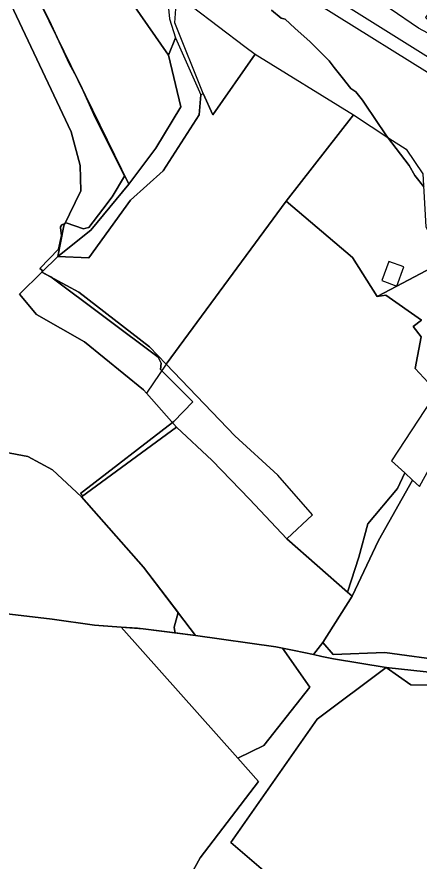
# Model space of a CAD drawing. Extents: x -477304 to -465429, y -1159113 to -1149210.
# Drawn here: x -474838 to -474661.4, y -1155110.9 to -1154739.9 of the extents above; entities that cross this region are included whole.
import ezdxf

# ---------------------------------------------------------------- set-up
doc = ezdxf.new("R2010")
doc.units = 0
for name, color, linetype in [('BPEJ_s', 7, 'Continuous'), ('orna_s', 7, 'Continuous'), ('PUPFL_s', 7, 'Continuous'), ('trav_porost_s', 7, 'Continuous'), ('voda_s', 7, 'Continuous')]:
    doc.layers.add(name, color=color, linetype=linetype)

msp = doc.modelspace()

# ---------------------------------------------------------------- linework, layer by layer
at = {"layer": 'BPEJ_s'}
for points in [[(-474833.26, -1154722.24), (-474822.99, -1154743.29), (-474814.85, -1154760.75), (-474811.75, -1154766.33), (-474809.27, -1154771.4), (-474804.22, -1154782.86), (-474790.73, -1154809.96), (-474796.14, -1154819.01), (-474800.25, -1154824.41), (-474806.34, -1154832.41), (-474807.7, -1154832.78), (-474808.68, -1154833.04), (-474816.34, -1154830.49), (-474816.9, -1154830.74), (-474818.25, -1154831.34), (-474818.89, -1154832.19), (-474818.83, -1154832.7), (-474818.46, -1154836.02), (-474819.74, -1154841.97), (-474827.97, -1154850.53), (-474826.55, -1154851.59), (-474827.01, -1154852.05), (-474823.07, -1154854.19), (-474775.94, -1154889.39), (-474774.66, -1154892.16), (-474774.87, -1154894.92), (-474774.39, -1154895.4), (-474760.65, -1154909.02), (-474769.02, -1154917.71), (-474769.65, -1154918.2), (-474808.68, -1154948.29), (-474809.98, -1154949.29), (-474808.96, -1154950.43), (-474809.54, -1154950.86), (-474782.41, -1154981.65), (-474767.21, -1155001.59), (-474768.89, -1155008.08), (-474768.7, -1155009.14), (-474768.45, -1155010.54)], [(-474675.76, -1155025.74), (-474698.91, -1155022.06), (-474704.07, -1155020.93), (-474707.73, -1155020.12), (-474716.21, -1155018.31), (-474721.33, -1155017.34), (-474724.26, -1155016.78), (-474759.51, -1155011.68), (-474768.45, -1155010.54), (-474768.7, -1155009.14), (-474768.89, -1155008.08), (-474767.21, -1155001.59), (-474782.41, -1154981.65), (-474809.54, -1154950.86), (-474808.96, -1154950.43), (-474809.98, -1154949.29), (-474808.68, -1154948.29), (-474769.65, -1154918.2), (-474769.02, -1154917.71), (-474760.65, -1154909.02), (-474774.39, -1154895.4), (-474774.87, -1154894.92), (-474774.66, -1154892.16), (-474775.94, -1154889.39), (-474823.07, -1154854.19), (-474827.01, -1154852.05), (-474826.55, -1154851.59), (-474827.97, -1154850.53), (-474819.74, -1154841.97), (-474818.46, -1154836.02), (-474818.83, -1154832.7), (-474818.89, -1154832.19), (-474818.25, -1154831.34), (-474816.9, -1154830.74), (-474816.34, -1154830.49), (-474808.68, -1154833.04), (-474807.7, -1154832.78), (-474806.34, -1154832.41), (-474800.25, -1154824.41), (-474796.14, -1154819.01), (-474790.73, -1154809.96), (-474804.22, -1154782.86), (-474809.27, -1154771.4), (-474811.75, -1154766.33), (-474814.85, -1154760.75), (-474822.99, -1154743.29), (-474833.26, -1154722.24)], [(-474659.35, -1154814.68), (-474663.24, -1154809.65), (-474665.79, -1154805.19), (-474675.28, -1154792.74), (-474676, -1154791.79), (-474685, -1154778.29), (-474686.2, -1154776.48), (-474689.18, -1154772.87), (-474691.31, -1154771.38), (-474695.14, -1154766.53), (-474698.61, -1154762.12), (-474700.87, -1154759.26), (-474709.17, -1154750.96), (-474715.92, -1154744.86), (-474720.23, -1154740.97), (-474721.93, -1154740.55), (-474726.18, -1154736.93)], [(-474726.18, -1154736.93), (-474721.93, -1154740.55), (-474720.23, -1154740.97), (-474715.92, -1154744.86), (-474709.17, -1154750.96), (-474700.87, -1154759.26), (-474698.61, -1154762.12), (-474695.14, -1154766.53), (-474691.31, -1154771.38), (-474689.18, -1154772.87), (-474686.2, -1154776.48), (-474685, -1154778.29), (-474676, -1154791.79), (-474675.28, -1154792.74), (-474665.79, -1154805.19), (-474663.24, -1154809.65), (-474659.35, -1154814.68)], [(-474768.45, -1155010.54), (-474782.47, -1155008.76), (-474784.95, -1155008.58), (-474792.17, -1155008.05), (-474800.07, -1155007.47), (-474803.84, -1155007.2), (-474822.43, -1155004.56), (-474861.16, -1155000.01)], [(-474861.16, -1155000.01), (-474822.43, -1155004.56), (-474803.84, -1155007.2), (-474800.07, -1155007.47), (-474792.17, -1155008.05), (-474784.95, -1155008.58), (-474782.47, -1155008.76), (-474768.45, -1155010.54)], [(-474768.45, -1155010.54), (-474759.51, -1155011.68), (-474724.26, -1155016.78), (-474721.33, -1155017.34), (-474716.21, -1155018.31), (-474707.73, -1155020.12), (-474704.07, -1155020.93), (-474698.91, -1155022.06), (-474675.76, -1155025.74), (-474642.09, -1155029.51), (-474604.69, -1155034.37), (-474576.08, -1155038.13), (-474562.53, -1155040.69), (-474557.13, -1155048.02), (-474548.63, -1155057.16), (-474548.23, -1155058.27), (-474547.56, -1155060.14), (-474547.99, -1155069.28), (-474546.71, -1155074.6), (-474543.1, -1155082.68), (-474536.08, -1155092.67), (-474497.38, -1155122.44)], [(-474642.09, -1155029.51), (-474675.76, -1155025.74)]]:
    msp.add_lwpolyline(points, dxfattribs=at)
at = {"layer": 'orna_s'}
for points in [[(-474775.85, -1154725.16), (-474771.78, -1154731.76), (-474770.92, -1154740.75), (-474768.34, -1154749.1), (-474771.36, -1154756.7), (-474805.39, -1154707.82), (-474805.09, -1154698.18), (-474808.7, -1154684.7), (-474806.72, -1154686.99)], [(-474824.88, -1154708.47), (-474805.39, -1154707.82), (-474771.36, -1154756.7), (-474766.03, -1154779.52), (-474776.91, -1154797.6), (-474788.79, -1154813.38), (-474833.26, -1154722.24)], [(-474756.12, -1154773.54), (-474768.65, -1154742.5), (-474767.81, -1154730.12), (-474760.97, -1154735.34), (-474737.91, -1154752.94), (-474733.42, -1154756.31), (-474752, -1154782.99)], [(-474805.45, -1154833.66), (-474788.79, -1154813.38), (-474776.91, -1154797.6), (-474766.03, -1154779.52), (-474771.36, -1154756.7), (-474768.34, -1154749.1), (-474757.27, -1154774.17), (-474757.95, -1154782.99), (-474773.71, -1154807.64), (-474788.12, -1154820.43), (-474806.39, -1154845.86), (-474820.07, -1154845.2)], [(-474827.01, -1154852.05), (-474820.07, -1154845.2), (-474806.39, -1154845.86), (-474788.12, -1154820.43), (-474773.71, -1154807.64), (-474757.95, -1154782.99), (-474757.27, -1154774.17), (-474756.12, -1154773.54), (-474752, -1154782.99), (-474733.42, -1154756.31), (-474690.2, -1154782.99), (-474719.81, -1154820.92), (-474772.48, -1154892.59), (-474779.69, -1154884.96), (-474810.82, -1154860.85)], [(-474677.79, -1154855.79), (-474671.22, -1154858.22), (-474679.78, -1154862.77), (-474690.62, -1154845.72), (-474719.81, -1154820.92), (-474690.2, -1154782.99), (-474674.6, -1154793.18), (-474667.1, -1154798.07), (-474659.66, -1154808.84), (-474658.42, -1154832.14), (-474650.7, -1154847.35), (-474671.22, -1154858.22), (-474668.1, -1154849.78), (-474674.67, -1154847.35)], [(-474687.87, -1154977.29), (-474692.86, -1154992.67), (-474719.48, -1154969.25), (-474708.14, -1154958.76), (-474723.44, -1154941.32), (-474742.29, -1154924.01), (-474772.48, -1154892.59), (-474719.81, -1154820.92), (-474690.62, -1154845.72), (-474679.78, -1154862.77), (-474676, -1154862.15), (-474660.34, -1154873.14), (-474663.95, -1154875.98), (-474660.4, -1154880.59), (-474663.12, -1154894.48), (-474649.77, -1154908.73), (-474651.74, -1154913.48), (-474656, -1154908.19), (-474673.54, -1154934.94), (-474667.68, -1154940.31), (-474670.92, -1154947.18), (-474683.83, -1154962.75)], [(-474679.13, -1154969.99), (-474690.83, -1154994.46), (-474692.86, -1154992.67), (-474687.87, -1154977.29), (-474683.83, -1154962.75), (-474670.92, -1154947.18), (-474667.68, -1154940.31), (-474664.2, -1154943.5)]]:
    msp.add_lwpolyline(points, close=True, dxfattribs=at)
msp.add_lwpolyline([(-474649.77, -1154908.73), (-474663.12, -1154894.48), (-474660.4, -1154880.59), (-474663.95, -1154875.98), (-474660.34, -1154873.14), (-474676, -1154862.15), (-474679.78, -1154862.77), (-474671.22, -1154858.22), (-474650.7, -1154847.35)], dxfattribs=at)
at = {"layer": 'PUPFL_s'}
for points in [[(-474809.94, -1154816.34), (-474810.13, -1154805.19), (-474814.21, -1154790.5), (-474840.61, -1154734.34), (-474833.26, -1154722.24), (-474788.79, -1154813.38), (-474805.45, -1154833.66), (-474820.07, -1154845.2), (-474817.4, -1154831.78)], [(-474829.42, -1154870.73), (-474808.3, -1154882.68), (-474782.36, -1154903.77), (-474781.06, -1154905.25), (-474767.94, -1154920.15), (-474809.54, -1154950.86), (-474822.4, -1154938.99), (-474833.21, -1154933.08), (-474853.48, -1154929.3), (-474940.42, -1154749.08), (-474890.98, -1154729.23), (-474840.61, -1154734.34), (-474814.21, -1154790.5), (-474810.13, -1154805.19), (-474809.94, -1154816.34), (-474817.4, -1154831.78), (-474820.07, -1154845.2), (-474827.01, -1154852.05), (-474836.83, -1154861.73)], [(-474782.41, -1154981.65), (-474759.51, -1155011.68), (-474782.47, -1155008.76), (-474792.17, -1155008.05), (-474803.84, -1155007.2), (-474822.43, -1155004.56), (-474861.16, -1155000.01), (-474874.84, -1154998.42), (-474917.07, -1154995.67), (-474958.58, -1154990.8), (-475004.27, -1154983.33), (-475056.48, -1154976.62), (-475059.45, -1154975.85), (-475069.43, -1154931.39), (-475076.76, -1154896.4), (-475090.75, -1154866.5), (-475094.28, -1154847.9), (-475106.88, -1154810.73), (-474940.42, -1154749.08), (-474853.48, -1154929.3), (-474833.21, -1154933.08), (-474822.4, -1154938.99), (-474809.54, -1154950.86)], [(-474782.36, -1154903.77), (-474808.3, -1154882.68), (-474829.42, -1154870.73), (-474836.83, -1154861.73), (-474827.01, -1154852.05), (-474810.82, -1154860.85), (-474779.69, -1154884.96), (-474772.48, -1154892.59), (-474781.06, -1154905.25)]]:
    msp.add_lwpolyline(points, close=True, dxfattribs=at)
for points in [[(-474770.29, -1155132.53), (-474757.5, -1155109.37), (-474731.95, -1155075.85), (-474741.03, -1155065.63), (-474729.55, -1155060.03), (-474709.41, -1155034.38), (-474721.33, -1155017.34), (-474716.21, -1155018.31), (-474707.73, -1155020.12), (-474704.07, -1155020.93), (-474698.91, -1155022.06), (-474675.76, -1155025.74), (-474706.1, -1155048.54), (-474744.11, -1155102.65), (-474699.91, -1155140.43)], [(-474499.48, -1155127.86), (-474539.48, -1155097.83), (-474550.54, -1155078.82), (-474550.52, -1155066.45), (-474573.32, -1155041.98), (-474585.39, -1155043.04), (-474621.8, -1155033.96), (-474664.95, -1155033.42), (-474675.76, -1155025.74), (-474642.09, -1155029.51), (-474604.69, -1155034.37), (-474576.08, -1155038.13), (-474556.27, -1155041.88), (-474549.14, -1155043.23), (-474545.55, -1155050.15), (-474539.9, -1155066.17), (-474500.04, -1155100.76), (-474492.82, -1155105.57), (-474480.23, -1155111.21)]]:
    msp.add_lwpolyline(points, dxfattribs=at)
at = {"layer": 'trav_porost_s'}
for points in [[(-474686.45, -1154727.73), (-474653.84, -1154701.88), (-474640.74, -1154716.19), (-474658.54, -1154740.25), (-474646.53, -1154752.94), (-474661.68, -1154744.91)], [(-474618.63, -1155025.23), (-474648.47, -1155023.04), (-474676.41, -1155019.2), (-474699.16, -1155020.03), (-474703.65, -1155014.86), (-474690.83, -1154994.46), (-474679.13, -1154969.99), (-474664.2, -1154943.5), (-474661.19, -1154946.26), (-474646.66, -1154919.8), (-474651.74, -1154913.48), (-474649.77, -1154908.73), (-474646.99, -1154916.71), (-474623.3, -1154936.98), (-474617.63, -1154976.46), (-474596.95, -1154997.68), (-474586.14, -1155021.56), (-474583.66, -1155032.79)], [(-474809.54, -1154950.86), (-474767.94, -1154920.15), (-474752.21, -1154934.82), (-474735.91, -1154951.82), (-474719.48, -1154969.25), (-474692.86, -1154992.67), (-474690.83, -1154994.46), (-474703.65, -1155014.86), (-474707.73, -1155020.12), (-474716.21, -1155018.31), (-474721.33, -1155017.34), (-474724.26, -1155016.78), (-474759.51, -1155011.68), (-474782.41, -1154981.65)], [(-474709.41, -1155034.38), (-474729.55, -1155060.03), (-474741.03, -1155065.63), (-474792.17, -1155008.05), (-474782.47, -1155008.76), (-474759.51, -1155011.68), (-474724.26, -1155016.78), (-474721.33, -1155017.34)], [(-474576.08, -1155038.13), (-474604.69, -1155034.37), (-474642.09, -1155029.51), (-474675.76, -1155025.74), (-474698.91, -1155022.06), (-474704.07, -1155020.93), (-474707.73, -1155020.12), (-474703.65, -1155014.86), (-474699.16, -1155020.03), (-474676.41, -1155019.2), (-474648.47, -1155023.04), (-474618.63, -1155025.23), (-474583.66, -1155032.79), (-474558.01, -1155039.3), (-474556.27, -1155041.88)], [(-474550.52, -1155066.45), (-474550.54, -1155078.82), (-474539.48, -1155097.83), (-474552.82, -1155115.18), (-474574.47, -1155122.56), (-474591.41, -1155108.16), (-474597.01, -1155110.7), (-474614.26, -1155094.23), (-474635.13, -1155088.02), (-474649.82, -1155112.36), (-474662.66, -1155122.9), (-474699.91, -1155140.43), (-474744.11, -1155102.65), (-474706.1, -1155048.54), (-474675.76, -1155025.74), (-474664.95, -1155033.42), (-474621.8, -1155033.96), (-474585.39, -1155043.04), (-474573.32, -1155041.98)]]:
    msp.add_lwpolyline(points, close=True, dxfattribs=at)
msp.add_lwpolyline([(-474964.56, -1155120.16), (-474910.23, -1155077.84), (-474884.82, -1155064.31), (-474880.31, -1155070.09), (-474872.83, -1155047.28), (-474861.04, -1155036.64), (-474867, -1155025.93), (-474860.92, -1155010.33), (-474853.82, -1155010.8), (-474861.16, -1155000.01), (-474822.43, -1155004.56), (-474803.84, -1155007.2), (-474792.17, -1155008.05), (-474741.03, -1155065.63), (-474731.95, -1155075.85), (-474757.5, -1155109.37), (-474770.29, -1155132.53)], dxfattribs=at)
at = {"layer": 'voda_s'}
for points in [[(-474704.11, -1154728.19), (-474645.53, -1154765.02)], [(-474649.92, -1154769.23), (-474705.33, -1154734.59)]]:
    msp.add_lwpolyline(points, dxfattribs=at)

doc.saveas('drawing.dxf')
